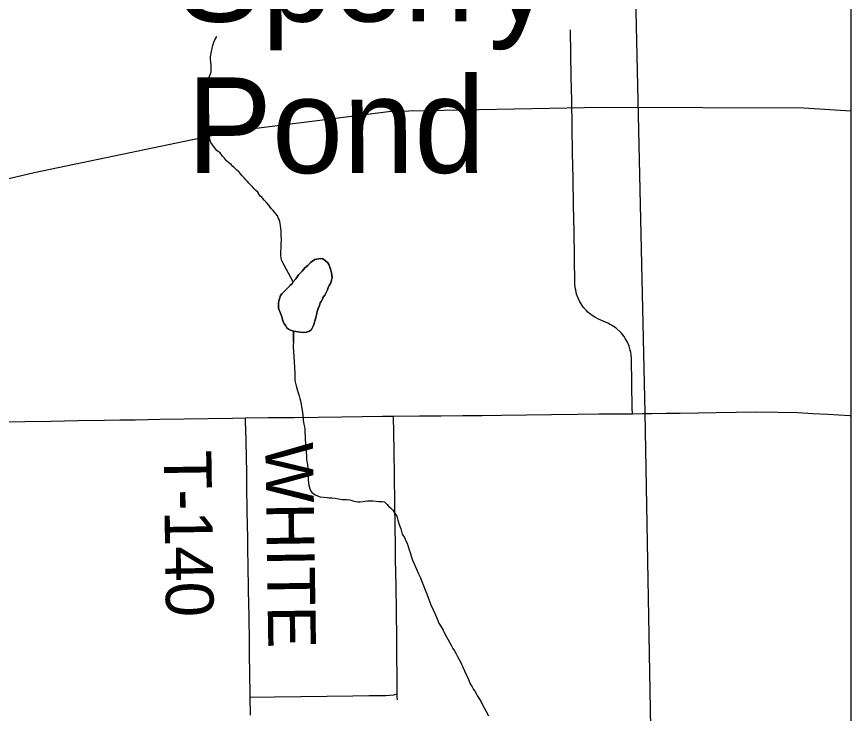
# Model space of a CAD drawing. Extents: x 103424 to 290657, y 38711 to 110967.
# Drawn here: x 214252.656 to 214253.1526, y 40209.9805 to 40210.3946 of the extents above; entities that cross this region are included whole.
import ezdxf

# ---------------------------------------------------------------- set-up
doc = ezdxf.new("R2010")
doc.units = 0
for name, color, linetype in [('GM_X_Corporation', 7, 'Continuous'), ('GM_X_Minor_Lake', 7, 'Continuous'), ('GM_X_Minor_Lake_Text', 7, 'Continuous'), ('GM_X_Minor_River', 7, 'Continuous'), ('GM_X_Rail_Line', 7, 'Continuous'), ('GM_X_State_Route', 7, 'Continuous'), ('GM_X_Township_Road', 7, 'Continuous'), ('GM_X_Township_Road_Text', 7, 'Continuous')]:
    doc.layers.add(name, color=color, linetype=linetype)

msp = doc.modelspace()

# ---------------------------------------------------------------- linework, layer by layer
at = {"layer": 'GM_X_Corporation'}
for points in [[(214246.35258, 40213.74302), (214246.35258, 40208.30125), (214253.15258, 40208.30125), (214253.15258, 40215.10125), (214247.88425, 40215.10125), (214247.88593, 40214.68485), (214247.88621, 40214.66416), (214247.8863, 40214.63438), (214247.88525, 40214.01696), (214247.88494, 40213.98106), (214247.88095, 40213.75762), (214247.63273, 40213.75746), (214247.49304, 40213.75527), (214246.50862, 40213.74676)], [(214253.15258, 40208.8631), (214253.15258, 40211.45724), (214253.14655, 40211.4569), (214253.00114, 40211.45371), (214253.0063, 40211.1954), (214253.00663, 40211.17271), (214253.00742, 40211.14968), (214253.00775, 40211.13202), (214253.00895, 40211.08875), (214253.00976, 40211.04853), (214253.00988, 40211.04357), (214253.02982, 40210.15917), (214253.03816, 40209.68571), (214253.03884, 40209.64149), (214253.03938, 40209.58281), (214253.04007, 40209.5319), (214253.04048, 40209.50556), (214253.0417, 40209.42491), (214253.04293, 40209.3635), (214253.04334, 40209.31505), (214253.04389, 40209.27029), (214253.04443, 40209.20192), (214253.04913, 40209.1185), (214253.05193, 40208.86157)]]:
    msp.add_lwpolyline(points, close=True, dxfattribs=at)
msp.add_lwpolyline([(214253.00988, 40211.04357), (214253.02982, 40210.15917), (214253.03816, 40209.68571), (214253.03884, 40209.64149), (214253.03938, 40209.58281), (214253.04007, 40209.5319), (214253.04048, 40209.50556), (214253.0417, 40209.42491), (214253.04293, 40209.3635), (214253.04334, 40209.31505), (214253.04389, 40209.27029), (214253.04443, 40209.20192), (214253.04913, 40209.1185), (214253.05193, 40208.86157), (214252.88558, 40208.86006), (214252.88546, 40208.86005), (214252.37731, 40208.84757), (214251.86746, 40208.84353), (214251.37809, 40208.8332), (214250.68423, 40208.81599)], dxfattribs=at)
at = {"layer": 'GM_X_Minor_Lake'}
for points in [[(214252.81865, 40210.23474), (214252.81878, 40210.23489), (214252.81972, 40210.23565), (214252.82047, 40210.23699), (214252.82197, 40210.23871), (214252.82366, 40210.24119), (214252.82574, 40210.2433), (214252.82743, 40210.24521), (214252.82912, 40210.24674), (214252.83082, 40210.24846), (214252.83195, 40210.24923), (214252.83327, 40210.25019), (214252.83688, 40210.25079), (214252.8382, 40210.25061), (214252.83973, 40210.24948), (214252.84107, 40210.24835), (214252.84165, 40210.24721), (214252.84223, 40210.2457), (214252.84281, 40210.24399), (214252.8432, 40210.24228), (214252.8434, 40210.24096), (214252.8436, 40210.23963), (214252.84342, 40210.23868), (214252.84287, 40210.23639), (214252.84193, 40210.23468), (214252.84137, 40210.23353), (214252.84081, 40210.2322), (214252.84006, 40210.23067), (214252.83932, 40210.22896), (214252.83838, 40210.22781), (214252.83801, 40210.22667), (214252.83707, 40210.22533), (214252.83651, 40210.22438), (214252.83614, 40210.22285), (214252.83539, 40210.22114), (214252.83484, 40210.21942), (214252.83447, 40210.21809), (214252.8341, 40210.21657), (214252.83373, 40210.21505), (214252.83336, 40210.21371), (214252.83299, 40210.21219), (214252.83262, 40210.21105), (214252.83206, 40210.2099), (214252.83131, 40210.20857), (214252.83018, 40210.20761), (214252.82848, 40210.20703), (214252.82639, 40210.20682), (214252.82354, 40210.20718), (214252.82069, 40210.20754), (214252.81898, 40210.20829), (214252.81765, 40210.20885), (214252.81669, 40210.2096), (214252.81611, 40210.21074), (214252.81535, 40210.21187), (214252.81458, 40210.2132), (214252.81419, 40210.21452), (214252.8138, 40210.21623), (214252.81244, 40210.21926), (214252.81206, 40210.22021), (214252.81167, 40210.22134), (214252.81166, 40210.22267), (214252.81165, 40210.224), (214252.81202, 40210.22572), (214252.81239, 40210.22686), (214252.81294, 40210.22876), (214252.81369, 40210.22991), (214252.81865, 40210.23474)], [(214252.83614, 40210.22285), (214252.83651, 40210.22438), (214252.83707, 40210.22533), (214252.83801, 40210.22667), (214252.83838, 40210.22781), (214252.83932, 40210.22896), (214252.84006, 40210.23067), (214252.84081, 40210.2322), (214252.84137, 40210.23353), (214252.84193, 40210.23468), (214252.84287, 40210.23639), (214252.84342, 40210.23868), (214252.8436, 40210.23963), (214252.8434, 40210.24096), (214252.8432, 40210.24228), (214252.84281, 40210.24399), (214252.84223, 40210.2457), (214252.84165, 40210.24721), (214252.84107, 40210.24835), (214252.83973, 40210.24948), (214252.8382, 40210.25061), (214252.83688, 40210.25079), (214252.83327, 40210.25019), (214252.83195, 40210.24923), (214252.83082, 40210.24846), (214252.82912, 40210.24674), (214252.82743, 40210.24521), (214252.82574, 40210.2433), (214252.82366, 40210.24119), (214252.82197, 40210.23871), (214252.82047, 40210.23699), (214252.81972, 40210.23565), (214252.81878, 40210.23489), (214252.81865, 40210.23474)], [(214252.81865, 40210.23474), (214252.81369, 40210.22991), (214252.81294, 40210.22876), (214252.81239, 40210.22686), (214252.81202, 40210.22572), (214252.81165, 40210.224), (214252.81166, 40210.22267), (214252.81167, 40210.22134), (214252.81206, 40210.22021), (214252.81244, 40210.21926), (214252.8138, 40210.21623), (214252.81419, 40210.21452), (214252.81458, 40210.2132), (214252.81535, 40210.21187), (214252.81611, 40210.21074), (214252.81669, 40210.2096), (214252.81765, 40210.20885), (214252.81898, 40210.20829), (214252.82069, 40210.20754), (214252.82354, 40210.20718), (214252.82639, 40210.20682), (214252.82848, 40210.20703), (214252.83018, 40210.20761), (214252.83131, 40210.20857), (214252.83206, 40210.2099), (214252.83262, 40210.21105), (214252.83299, 40210.21219), (214252.83336, 40210.21371), (214252.83373, 40210.21505), (214252.8341, 40210.21657), (214252.83447, 40210.21809), (214252.83484, 40210.21942), (214252.83539, 40210.22114), (214252.83614, 40210.22285)]]:
    msp.add_lwpolyline(points, dxfattribs=at)
at = {"layer": 'GM_X_Minor_River'}
for points in [[(214252.77217, 40210.37476), (214252.77236, 40210.3759), (214252.77272, 40210.37742), (214252.77328, 40210.37952), (214252.77384, 40210.38085), (214252.7744, 40210.38181), (214252.77496, 40210.38276), (214252.77496, 40210.38276)], [(214252.82047, 40210.23699), (214252.81373, 40210.24948), (214252.81334, 40210.251), (214252.81314, 40210.2527), (214252.81312, 40210.25498), (214252.8133, 40210.25688), (214252.81329, 40210.2584), (214252.81328, 40210.25992), (214252.81345, 40210.26145), (214252.81344, 40210.26259), (214252.81343, 40210.2643), (214252.81342, 40210.26544), (214252.81341, 40210.26658), (214252.81341, 40210.26753), (214252.81321, 40210.26866), (214252.81301, 40210.27037), (214252.81281, 40210.2717), (214252.81261, 40210.27284), (214252.81222, 40210.27398), (214252.81164, 40210.27492), (214252.81106, 40210.27625), (214252.80857, 40210.27946), (214252.80762, 40210.2804), (214252.80685, 40210.28135), (214252.80608, 40210.28248), (214252.80455, 40210.28418), (214252.80321, 40210.2855), (214252.80245, 40210.28644), (214252.80187, 40210.28739), (214252.80092, 40210.28795), (214252.79938, 40210.29022), (214252.79824, 40210.29135), (214252.79728, 40210.2923), (214252.79632, 40210.29343), (214252.79537, 40210.29437), (214252.79403, 40210.29569), (214252.79326, 40210.29664), (214252.79231, 40210.29758), (214252.79135, 40210.29871), (214252.7902, 40210.30003), (214252.78924, 40210.30098), (214252.78829, 40210.30211), (214252.78695, 40210.30343), (214252.78561, 40210.30475), (214252.78465, 40210.3055), (214252.78351, 40210.30663), (214252.78217, 40210.30776), (214252.78083, 40210.30889), (214252.77968, 40210.31041), (214252.77835, 40210.31173), (214252.777, 40210.31362), (214252.77528, 40210.31493), (214252.77414, 40210.31626), (214252.77318, 40210.31739), (214252.77241, 40210.31833), (214252.77145, 40210.31985), (214252.77106, 40210.32098), (214252.77067, 40210.32288), (214252.7699, 40210.32477), (214252.76912, 40210.32667), (214252.76835, 40210.32818), (214252.76758, 40210.3297), (214252.76719, 40210.33064), (214252.76566, 40210.33291), (214252.76527, 40210.33405), (214252.76469, 40210.33538), (214252.76449, 40210.33689), (214252.76429, 40210.33841), (214252.76409, 40210.33936), (214252.76408, 40210.34031), (214252.76389, 40210.34145), (214252.76407, 40210.34278), (214252.76444, 40210.34392), (214252.76462, 40210.34507), (214252.76499, 40210.34621), (214252.76517, 40210.34716), (214252.76573, 40210.34868), (214252.76629, 40210.35002), (214252.76666, 40210.35116), (214252.76722, 40210.35211), (214252.76778, 40210.35326), (214252.76853, 40210.35478), (214252.76946, 40210.35669), (214252.7704, 40210.3586), (214252.77115, 40210.36012), (214252.77152, 40210.36108), (214252.7717, 40210.36203), (214252.77169, 40210.36336), (214252.77168, 40210.36431), (214252.77167, 40210.36583), (214252.77147, 40210.36753), (214252.77127, 40210.36943), (214252.77126, 40210.37076), (214252.77144, 40210.37171), (214252.77162, 40210.37285), (214252.7718, 40210.37381), (214252.77217, 40210.37476)], [(214252.82073, 40210.2012), (214252.82074, 40210.20108), (214252.82069, 40210.20754), (214252.82074, 40210.20108), (214252.82056, 40210.19937), (214252.82038, 40210.19823), (214252.82102, 40210.1893), (214252.82124, 40210.18608), (214252.82145, 40210.18266), (214252.82147, 40210.18038), (214252.82148, 40210.17829), (214252.82187, 40210.17677), (214252.82227, 40210.17506), (214252.82285, 40210.17298), (214252.82344, 40210.17089), (214252.82402, 40210.16919), (214252.82441, 40210.16767), (214252.8248, 40210.16615), (214252.8252, 40210.16426), (214252.8254, 40210.16255), (214252.82579, 40210.16065), (214252.82619, 40210.1578), (214252.82641, 40210.15457), (214252.8268, 40210.1523), (214252.8272, 40210.15078), (214252.82739, 40210.14964), (214252.8274, 40210.1485), (214252.82741, 40210.14717), (214252.82761, 40210.14546), (214252.82763, 40210.14319), (214252.82784, 40210.1411), (214252.82805, 40210.13806), (214252.82847, 40210.1335), (214252.82848, 40210.13122), (214252.82888, 40210.12951), (214252.82908, 40210.12781), (214252.82928, 40210.12629), (214252.82948, 40210.12477), (214252.82949, 40210.12382), (214252.82931, 40210.12268), (214252.82932, 40210.12097), (214252.82933, 40210.11926), (214252.82953, 40210.11755), (214252.82974, 40210.11603), (214252.83032, 40210.11395), (214252.83071, 40210.113), (214252.83167, 40210.11168), (214252.83357, 40210.11036), (214252.83491, 40210.1098), (214252.83662, 40210.10905), (214252.84061, 40210.1087), (214252.84175, 40210.10852), (214252.84346, 40210.10853), (214252.84554, 40210.10836), (214252.84745, 40210.10799), (214252.84954, 40210.10763), (214252.85238, 40210.10746), (214252.85428, 40210.10728), (214252.85599, 40210.10673), (214252.8577, 40210.10636), (214252.85904, 40210.10618), (214252.86017, 40210.10619), (214252.86207, 40210.10639), (214252.86321, 40210.10659), (214252.86472, 40210.10679), (214252.86624, 40210.1068), (214252.86795, 40210.10681), (214252.86985, 40210.10664), (214252.87118, 40210.10646), (214252.87232, 40210.10628), (214252.87346, 40210.10628), (214252.87479, 40210.1061), (214252.87632, 40210.10459), (214252.87727, 40210.10365), (214252.87842, 40210.10252), (214252.87976, 40210.1012), (214252.88091, 40210.0995), (214252.88206, 40210.09761), (214252.88284, 40210.09533), (214252.88362, 40210.09268), (214252.88459, 40210.09003), (214252.88537, 40210.08699), (214252.88671, 40210.08491), (214252.88749, 40210.08302), (214252.88826, 40210.0815), (214252.88884, 40210.07961), (214252.88942, 40210.07771), (214252.89001, 40210.07601), (214252.89078, 40210.07392), (214252.89156, 40210.07146), (214252.89252, 40210.06938), (214252.89523, 40210.06294), (214252.89619, 40210.06104), (214252.89697, 40210.05877), (214252.89793, 40210.0565), (214252.8989, 40210.05422), (214252.90006, 40210.05138), (214252.90122, 40210.04816), (214252.90239, 40210.04494), (214252.90374, 40210.04191), (214252.90509, 40210.03907)], [(214252.90509, 40210.03907), (214252.90625, 40210.03661), (214252.90721, 40210.03396), (214252.90856, 40210.03188), (214252.90971, 40210.02979), (214252.91068, 40210.02771), (214252.91164, 40210.02601), (214252.9126, 40210.0245), (214252.91356, 40210.02279), (214252.91452, 40210.0209), (214252.91549, 40210.01901), (214252.91645, 40210.0175), (214252.91741, 40210.01579), (214252.91818, 40210.01428), (214252.91933, 40210.01239), (214252.92029, 40210.01068), (214252.92126, 40210.00822), (214252.92242, 40210.00576), (214252.92358, 40210.00311), (214252.92474, 40210.00046), (214252.92589, 40209.998), (214252.92705, 40209.9961), (214252.92782, 40209.99459), (214252.92858, 40209.99365), (214252.92935, 40209.99232), (214252.93013, 40209.99062), (214252.93128, 40209.98892), (214252.93224, 40209.98721), (214252.9332, 40209.98551), (214252.93416, 40209.98362), (214252.93532, 40209.98154), (214252.93667, 40209.97889)]]:
    msp.add_lwpolyline(points, dxfattribs=at)
at = {"layer": 'GM_X_Rail_Line'}
msp.add_lwpolyline([(214252.6199, 40210.29103), (214252.66635, 40210.30193), (214252.78437, 40210.32659), (214252.87869, 40210.33844), (214253.0043, 40210.34081), (214253.12422, 40210.34034), (214253.15258, 40210.33858)], dxfattribs=at)
at = {"layer": 'GM_X_State_Route'}
for points in [[(214252.64857, 40210.15364), (214252.66087, 40210.15393), (214252.6764, 40210.15418), (214252.68449, 40210.15432), (214252.69259, 40210.15445), (214252.70812, 40210.15469), (214252.71727, 40210.15483), (214252.72643, 40210.15498), (214252.74105, 40210.15526), (214252.75566, 40210.15555), (214252.76997, 40210.15574), (214252.78428, 40210.15594), (214252.79211, 40210.15602), (214252.80556, 40210.15621), (214252.82109, 40210.15636), (214252.83527, 40210.1565), (214252.84945, 40210.15664), (214252.86155, 40210.15684), (214252.87365, 40210.15703), (214252.88009, 40210.15707), (214252.89562, 40210.1572), (214252.90852, 40210.15732), (214252.92141, 40210.15743), (214252.9329, 40210.15758), (214252.94438, 40210.15773), (214252.9593, 40210.15792), (214252.97421, 40210.1581), (214252.98974, 40210.15827), (214253.00234, 40210.15841), (214253.01494, 40210.15855), (214253.02233, 40210.15855), (214253.02812, 40210.15863)], [(214253.02812, 40210.15863), (214253.03386, 40210.1587), (214253.04236, 40210.1588), (214253.05084, 40210.1589), (214253.06154, 40210.15904), (214253.07223, 40210.15918), (214253.08402, 40210.15941), (214253.09581, 40210.15963), (214253.10883, 40210.15955), (214253.12067, 40210.15925), (214253.12969, 40210.15875), (214253.1387, 40210.15824), (214253.15166, 40210.15758), (214253.15258, 40210.15753)]]:
    msp.add_lwpolyline(points, dxfattribs=at)
at = {"layer": 'GM_X_Township_Road'}
for points in [[(214253.02233, 40210.15855), (214253.02224, 40210.16183), (214253.02198, 40210.1765), (214253.02171, 40210.19117), (214253.02152, 40210.19372), (214253.02133, 40210.19499), (214253.02105, 40210.19624), (214253.02034, 40210.19869), (214253.01935, 40210.20105), (214253.01812, 40210.20329), (214253.01741, 40210.20436), (214253.01582, 40210.20636), (214253.01495, 40210.20731), (214253.01308, 40210.20903), (214253.01206, 40210.20982), (214253.00993, 40210.21122), (214253.00879, 40210.21183), (214253.00763, 40210.21239), (214253.00225, 40210.21478), (214252.99998, 40210.21594), (214252.99889, 40210.21661), (214252.99683, 40210.21813), (214252.99586, 40210.21897), (214252.99494, 40210.21986), (214252.99325, 40210.22178), (214252.99179, 40210.22387), (214252.99112, 40210.22497), (214252.99001, 40210.22728), (214252.98916, 40210.22969), (214252.98857, 40210.23218), (214252.98836, 40210.23345), (214252.98817, 40210.23599), (214252.98789, 40210.25152), (214252.9876, 40210.26705), (214252.98732, 40210.28258), (214252.98704, 40210.29812), (214252.98675, 40210.31365), (214252.98647, 40210.32918), (214252.98619, 40210.34471), (214252.98594, 40210.35855), (214252.98569, 40210.37238), (214252.98543, 40210.38668)], [(214252.8825, 40209.98841), (214252.88241, 40209.98982), (214252.88232, 40209.99206), (214252.88209, 40210.02521), (214252.88188, 40210.04074), (214252.88167, 40210.05627), (214252.88146, 40210.07181), (214252.88134, 40210.08104), (214252.88122, 40210.09027), (214252.88099, 40210.1058), (214252.88076, 40210.1212), (214252.88053, 40210.13659), (214252.88031, 40210.14683), (214252.88009, 40210.15707)], [(214252.79506, 40209.97943), (214252.79492, 40209.99), (214252.79467, 40210.00553), (214252.79453, 40210.01403), (214252.7944, 40210.02253), (214252.79423, 40210.03797), (214252.79396, 40210.0535), (214252.7937, 40210.06903), (214252.79356, 40210.07695), (214252.79343, 40210.08486), (214252.79319, 40210.1004), (214252.79294, 40210.11593), (214252.79282, 40210.12401), (214252.79269, 40210.13209), (214252.79243, 40210.14303), (214252.79218, 40210.15397), (214252.79211, 40210.15602)], [(214252.79492, 40209.99), (214252.80942, 40209.99025), (214252.82495, 40209.99045), (214252.84048, 40209.99064), (214252.85602, 40209.99083), (214252.86578, 40209.99095), (214252.87555, 40209.99107), (214252.87805, 40209.99116), (214252.88042, 40209.99146), (214252.88232, 40209.99206)]]:
    msp.add_lwpolyline(points, dxfattribs=at)

# ---------------------------------------------------------------- texts
at = {"layer": 'GM_X_Minor_Lake_Text'}
for s, height, p in [('Sperry', 0.056854, (214252.75104, 40210.39161)), ('Pond', 0.056855, (214252.7572, 40210.30157))]:
    msp.add_text(s, height=height, rotation=0.062, dxfattribs=at).set_placement(p)
at = {"layer": 'GM_X_Township_Road_Text'}
for s, rotation, p in [('WHITE', 270.8554, (214252.80386, 40210.14129)), ('T-140', 270.8431, (214252.74339, 40210.13664))]:
    msp.add_text(s, height=0.028409, rotation=rotation, dxfattribs=at).set_placement(p)

doc.saveas('drawing.dxf')
